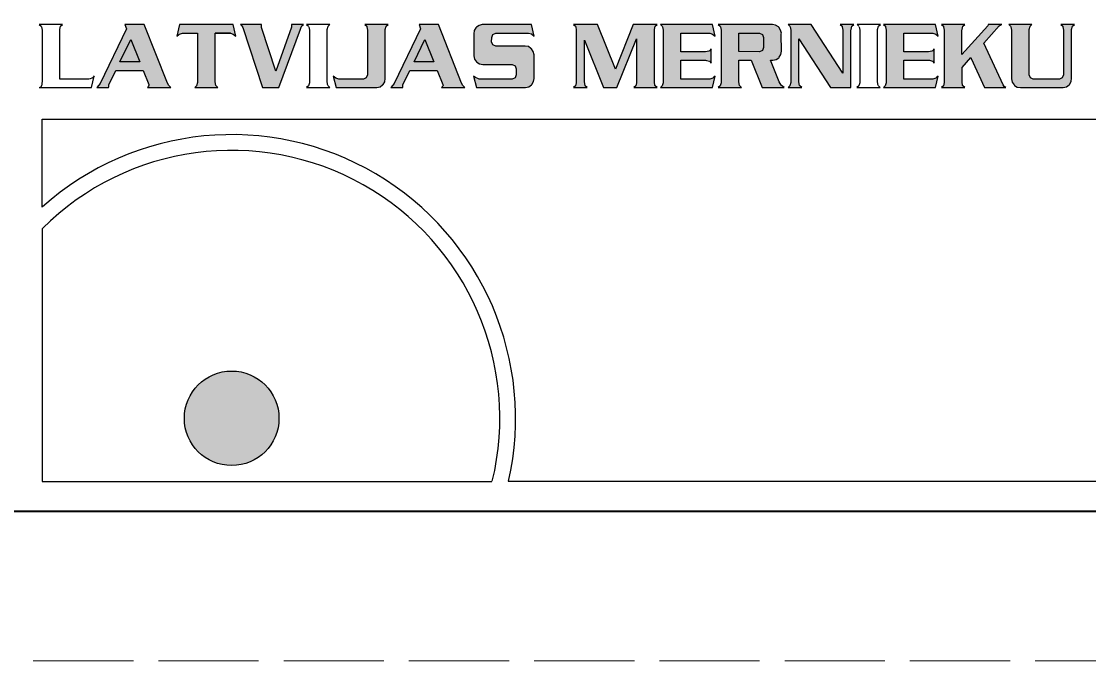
# Model space of a CAD drawing. Extents: x 380758 to 381729, y 283236 to 283533.
# Drawn here: x 381325.28 to 381343.17, y 283259.65 to 283270.37 of the extents above; entities that cross this region are included whole.
import ezdxf

# ---------------------------------------------------------------- set-up
doc = ezdxf.new("R2010")
doc.units = 0
doc.header["$LTSCALE"] = 0.28
doc.linetypes.add('LONG_DASHED', pattern=[7.5, 6, -1.5])
doc.layers.add('63', color=7, linetype='Continuous', lineweight=13)

msp = doc.modelspace()

# ---------------------------------------------------------------- hatches: boundary and pattern name
at = {"layer": '63'}
for points in [[(381327.34, 283270.318), (381327.015, 283270.319), (381327.043, 283270.246), (381326.6, 283269.332), (381326.578, 283269.302), (381326.542, 283269.26), (381326.742, 283269.261), (381326.744, 283269.282), (381326.745, 283269.309), (381326.861, 283269.549), (381327.321, 283269.548), (381327.415, 283269.312), (381327.417, 283269.3), (381327.413, 283269.283), (381327.392, 283269.261), (381327.782, 283269.26), (381327.751, 283269.295), (381327.729, 283269.333)], [(381328.231, 283270.174), (381328.231, 283269.357), (381328.231, 283269.344), (381328.217, 283269.289), (381328.186, 283269.261), (381328.575, 283269.261), (381328.543, 283269.289), (381328.539, 283269.299), (381328.53, 283269.357), (381328.529, 283270.174), (381328.783, 283270.174), (381328.529, 283270.174), (381328.783, 283270.174), (381328.83, 283270.16), (381328.874, 283270.126), (381328.828, 283270.319), (381327.932, 283270.32), (381327.886, 283270.126), (381327.917, 283270.152), (381327.928, 283270.159), (381327.979, 283270.174)], [(381329.319, 283269.261), (381329.595, 283269.262), (381329.956, 283270.244), (381329.969, 283270.273), (381329.981, 283270.296), (381330.008, 283270.319), (381329.81, 283270.319), (381329.81, 283270.273), (381329.548, 283269.535), (381329.307, 283270.27), (381329.307, 283270.319), (381328.952, 283270.319), (381328.975, 283270.3), (381328.991, 283270.27)], [(381331.24, 283269.26), (381331.293, 283269.273), (381331.336, 283269.306), (381331.342, 283269.311), (381331.371, 283269.36), (381331.38, 283269.416), (381331.38, 283270.223), (381331.381, 283270.237), (381331.395, 283270.291), (381331.426, 283270.319), (381331.035, 283270.319), (381331.069, 283270.29), (381331.073, 283270.281), (381331.081, 283270.222), (381331.081, 283269.477), (381331.062, 283269.425), (381331.062, 283269.425), (381331.013, 283269.404), (381330.6, 283269.404), (381330.552, 283269.419), (381330.507, 283269.453), (381330.554, 283269.26), (381331.232, 283269.26)], [(381332.27, 283270.32), (381331.946, 283270.32), (381331.973, 283270.246), (381331.531, 283269.332), (381331.508, 283269.303), (381331.472, 283269.26), (381331.673, 283269.26), (381331.674, 283269.282), (381331.677, 283269.309), (381331.791, 283269.548), (381332.251, 283269.548), (381332.346, 283269.312), (381332.348, 283269.3), (381332.343, 283269.283), (381332.323, 283269.26), (381332.712, 283269.26), (381332.682, 283269.295), (381332.659, 283269.333)], [(381333.556, 283269.626), (381333.577, 283269.574), (381333.575, 283269.478), (381333.575, 283269.478), (381333.556, 283269.426), (381333.507, 283269.405), (381332.955, 283269.405), (381332.945, 283269.406), (381332.893, 283269.428), (381332.862, 283269.453), (381332.908, 283269.261), (381333.725, 283269.261), (381333.733, 283269.262), (381333.786, 283269.273), (381333.83, 283269.307), (381333.836, 283269.313), (381333.864, 283269.361), (381333.874, 283269.416), (381333.874, 283269.801), (381333.874, 283269.811), (381333.861, 283269.866), (381333.83, 283269.912), (381333.823, 283269.919), (381333.779, 283269.949), (381333.725, 283269.959), (381333.231, 283269.958), (381333.183, 283269.979), (381333.163, 283270.03), (381333.164, 283270.103), (381333.183, 283270.153), (381333.231, 283270.174), (381333.783, 283270.174), (381333.831, 283270.161), (381333.876, 283270.126), (381333.83, 283270.319), (381333.014, 283270.319), (381333.006, 283270.319), (381332.952, 283270.305), (381332.908, 283270.273), (381332.901, 283270.264), (381332.873, 283270.217), (381332.865, 283270.161), (381332.864, 283269.803), (381332.863, 283269.794), (381332.876, 283269.738), (381332.907, 283269.692), (381332.914, 283269.685), (381332.96, 283269.657), (381333.015, 283269.646), (381333.507, 283269.646)], [(381335.938, 283270.319), (381335.538, 283270.319), (381335.24, 283269.572), (381334.94, 283270.319), (381334.537, 283270.319), (381334.569, 283270.29), (381334.573, 283270.281), (381334.582, 283270.222), (381334.582, 283269.357), (381334.582, 283269.343), (381334.569, 283269.289), (381334.537, 283269.261), (381334.766, 283269.261), (381334.734, 283269.29), (381334.73, 283269.299), (381334.72, 283269.357), (381334.72, 283270.057), (381335.039, 283269.261), (381335.263, 283269.261), (381335.593, 283270.082), (381335.594, 283269.357), (381335.593, 283269.343), (381335.58, 283269.289), (381335.547, 283269.261), (381335.938, 283269.261), (381335.905, 283269.29), (381335.902, 283269.299), (381335.893, 283269.357), (381335.892, 283270.223), (381335.893, 283270.236), (381335.905, 283270.291)], [(381336.038, 283270.223), (381336.038, 283269.357), (381336.038, 283269.343), (381336.025, 283269.289), (381335.992, 283269.261), (381336.864, 283269.261), (381336.911, 283269.453), (381336.884, 283269.429), (381336.87, 283269.42), (381336.82, 283269.405), (381336.337, 283269.405), (381336.337, 283269.719), (381336.751, 283269.719), (381336.765, 283269.718), (381336.816, 283269.705), (381336.842, 283269.67), (381336.842, 283269.911), (381336.816, 283269.877), (381336.807, 283269.872), (381336.751, 283269.862), (381336.337, 283269.863), (381336.338, 283270.174), (381336.819, 283270.174), (381336.869, 283270.16), (381336.912, 283270.126), (381336.865, 283270.319), (381335.992, 283270.32), (381336.025, 283270.29), (381336.029, 283270.281)], [(381337.009, 283270.222), (381337.01, 283269.357), (381337.01, 283269.343), (381336.996, 283269.289), (381336.964, 283269.261), (381337.355, 283269.261), (381337.322, 283269.29), (381337.318, 283269.299), (381337.309, 283269.357), (381337.309, 283269.719), (381337.515, 283269.719), (381337.698, 283269.261), (381338.07, 283269.261), (381338.068, 283269.261), (381338.024, 283269.296), (381338.019, 283269.301), (381337.985, 283269.357), (381337.84, 283269.719), (381337.871, 283269.719), (381337.88, 283269.719), (381337.931, 283269.731), (381337.976, 283269.763), (381337.982, 283269.769), (381338.01, 283269.816), (381338.021, 283269.873), (381338.02, 283270.16), (381338.021, 283270.172), (381338.006, 283270.226), (381337.976, 283270.274), (381337.971, 283270.279), (381337.924, 283270.309), (381337.871, 283270.319), (381336.964, 283270.319), (381336.996, 283270.29), (381337.001, 283270.282)], [(381338.523, 283270.319), (381338.133, 283270.319), (381338.165, 283270.291), (381338.169, 283270.281), (381338.178, 283270.222), (381338.178, 283269.357), (381338.178, 283269.344), (381338.165, 283269.289), (381338.133, 283269.262), (381338.362, 283269.261), (381338.33, 283269.289), (381338.326, 283269.299), (381338.316, 283269.357), (381338.316, 283270.078), (381338.845, 283269.261), (381339.188, 283269.262), (381339.188, 283270.222), (381339.189, 283270.236), (381339.202, 283270.291), (381339.235, 283270.319), (381339.006, 283270.319), (381339.038, 283270.29), (381339.041, 283270.282), (381339.051, 283270.222), (381339.051, 283269.502)], [(381339.777, 283270.222), (381339.777, 283269.357), (381339.776, 283269.343), (381339.764, 283269.289), (381339.732, 283269.261), (381340.604, 283269.261), (381340.65, 283269.453), (381340.623, 283269.429), (381340.61, 283269.42), (381340.559, 283269.405), (381340.077, 283269.405), (381340.077, 283269.72), (381340.49, 283269.72), (381340.504, 283269.719), (381340.555, 283269.704), (381340.582, 283269.67), (381340.582, 283269.911), (381340.555, 283269.877), (381340.545, 283269.872), (381340.49, 283269.863), (381340.077, 283269.863), (381340.077, 283270.174), (381340.558, 283270.175), (381340.609, 283270.16), (381340.651, 283270.126), (381340.604, 283270.32), (381339.732, 283270.319), (381339.765, 283270.29), (381339.769, 283270.281)], [(381341.429, 283269.262), (381341.783, 283269.26), (381341.759, 283269.282), (381341.741, 283269.307), (381341.416, 283270.009), (381341.67, 283270.296), (381341.69, 283270.311), (381341.715, 283270.319), (381341.489, 283270.319), (381341.482, 283270.297), (381341.049, 283269.815), (381341.049, 283270.223), (381341.05, 283270.237), (381341.062, 283270.291), (381341.095, 283270.32), (381340.705, 283270.318), (381340.737, 283270.29), (381340.741, 283270.281), (381340.75, 283270.222), (381340.75, 283269.358), (381340.75, 283269.344), (381340.737, 283269.288), (381340.705, 283269.261), (381341.095, 283269.261), (381341.062, 283269.29), (381341.058, 283269.299), (381341.05, 283269.357), (381341.05, 283269.597), (381341.197, 283269.764), (381341.202, 283269.752)], [(381342.223, 283270.319), (381341.832, 283270.319), (381341.864, 283270.29), (381341.868, 283270.281), (381341.877, 283270.222), (381341.877, 283269.416), (381341.878, 283269.408), (381341.89, 283269.354), (381341.923, 283269.307), (381341.929, 283269.299), (381341.975, 283269.27), (381342.028, 283269.261), (381342.739, 283269.261), (381342.748, 283269.261), (381342.799, 283269.273), (381342.845, 283269.307), (381342.85, 283269.313), (381342.879, 283269.361), (381342.888, 283269.417), (381342.888, 283270.223), (381342.888, 283270.237), (381342.901, 283270.291), (381342.935, 283270.319), (381342.704, 283270.319), (381342.738, 283270.291), (381342.742, 283270.281), (381342.751, 283270.222), (381342.751, 283269.478), (381342.751, 283269.478), (381342.731, 283269.427), (381342.682, 283269.405), (381342.245, 283269.405), (381342.197, 283269.427), (381342.176, 283269.478), (381342.178, 283270.224), (381342.178, 283270.236), (381342.19, 283270.291)], [(381327.113, 283270.07), (381327.264, 283269.693), (381326.932, 283269.693)], [(381331.863, 283269.694), (381332.044, 283270.07), (381332.195, 283269.693)], [(381337.653, 283270.174), (381337.702, 283270.154), (381337.722, 283270.104), (381337.723, 283269.934), (381337.702, 283269.883), (381337.654, 283269.863), (381337.309, 283269.864), (381337.309, 283270.174)], [(381329.5979, 283263.7121, 1), (381328.0113, 283263.7121, 1)]]:
    msp.add_hatch(color=256, dxfattribs=at).paths.add_polyline_path(points)

# ---------------------------------------------------------------- linework, layer by layer
at = {"layer": '63', "lineweight": 25}
msp.add_line((381326.406, 283269.405), (381325.924, 283269.405), dxfattribs=at)
at = {"layer": '63', "linetype": 'LONG_DASHED'}
msp.add_lwpolyline([(381352.477, 283469.645), (380758.477, 283469.645), (380758.477, 283259.645), (381352.477, 283259.645)], dxfattribs=at)
at = {"layer": '63'}
msp.add_lwpolyline([(381349.977, 283262.145), (380768.477, 283262.145), (380768.477, 283467.145)], dxfattribs=at)
at = {"layer": '63', "lineweight": 35}
msp.add_lwpolyline([(381349.977, 283299.647), (381349.977, 283262.146), (381257.477, 283262.146)], dxfattribs=at)
at = {"layer": '63', "lineweight": 25}
for points in [[(381325.924, 283269.405), (381325.924, 283270.223), (381325.925, 283270.236), (381325.937, 283270.291), (381325.97, 283270.319), (381325.58, 283270.319), (381325.613, 283270.29), (381325.616, 283270.282), (381325.625, 283270.222), (381325.625, 283269.357)], [(381330.453, 283270.319), (381330.062, 283270.319), (381330.095, 283270.29)], [(381330.099, 283270.281), (381330.109, 283270.222), (381330.108, 283269.357)], [(381330.417, 283269.299), (381330.407, 283269.357), (381330.407, 283270.224), (381330.408, 283270.236), (381330.42, 283270.291), (381330.453, 283270.319)], [(381339.681, 283270.319), (381339.29, 283270.319), (381339.322, 283270.29)], [(381339.325, 283270.281), (381339.335, 283270.222), (381339.335, 283269.357)], [(381339.643, 283269.299), (381339.634, 283269.357), (381339.634, 283270.223), (381339.635, 283270.236), (381339.647, 283270.291), (381339.681, 283270.319)], [(381325.579, 283269.261), (381326.452, 283269.261), (381326.499, 283269.453)], [(381330.108, 283269.357), (381330.108, 283269.343), (381330.095, 283269.289), (381330.062, 283269.261), (381330.453, 283269.261), (381330.42, 283269.29)], [(381339.335, 283269.357), (381339.334, 283269.343), (381339.322, 283269.29), (381339.289, 283269.261), (381339.68, 283269.261), (381339.647, 283269.29)], [(381325.626, 283267.256), (381325.625, 283268.734), (381349.426, 283268.733), (381349.425, 283262.651), (381333.439, 283262.651)], [(381325.625, 283266.894), (381325.625, 283262.651), (381333.166, 283262.651)]]:
    msp.add_lwpolyline(points, dxfattribs=at)
for points in [[(381327.34, 283270.318), (381327.015, 283270.319), (381327.043, 283270.246), (381326.6, 283269.332), (381326.578, 283269.302), (381326.542, 283269.26), (381326.742, 283269.261), (381326.744, 283269.282), (381326.745, 283269.309), (381326.861, 283269.549), (381327.321, 283269.548), (381327.415, 283269.312), (381327.417, 283269.3), (381327.413, 283269.283), (381327.392, 283269.261), (381327.782, 283269.26), (381327.751, 283269.295), (381327.729, 283269.333)], [(381328.231, 283270.174), (381328.231, 283269.357), (381328.231, 283269.344), (381328.217, 283269.289), (381328.186, 283269.261), (381328.575, 283269.261), (381328.543, 283269.289), (381328.539, 283269.299), (381328.53, 283269.357), (381328.529, 283270.174), (381328.783, 283270.174), (381328.529, 283270.174), (381328.783, 283270.174), (381328.83, 283270.16), (381328.874, 283270.126), (381328.828, 283270.319), (381327.932, 283270.32), (381327.886, 283270.126), (381327.917, 283270.152), (381327.928, 283270.159), (381327.979, 283270.174)], [(381329.319, 283269.261), (381329.595, 283269.262), (381329.956, 283270.244), (381329.969, 283270.273), (381329.981, 283270.296), (381330.008, 283270.319), (381329.81, 283270.319), (381329.81, 283270.273), (381329.548, 283269.535), (381329.307, 283270.27), (381329.307, 283270.319), (381328.952, 283270.319), (381328.975, 283270.3), (381328.991, 283270.27)], [(381331.24, 283269.26), (381331.293, 283269.273), (381331.336, 283269.306), (381331.342, 283269.311), (381331.371, 283269.36), (381331.38, 283269.416), (381331.38, 283270.223), (381331.381, 283270.237), (381331.395, 283270.291), (381331.426, 283270.319), (381331.035, 283270.319), (381331.069, 283270.29), (381331.073, 283270.281), (381331.081, 283270.222), (381331.081, 283269.477), (381331.062, 283269.425), (381331.062, 283269.425), (381331.013, 283269.404), (381330.6, 283269.404), (381330.552, 283269.419), (381330.507, 283269.453), (381330.554, 283269.26), (381331.232, 283269.26)], [(381332.27, 283270.32), (381331.946, 283270.32), (381331.973, 283270.246), (381331.531, 283269.332), (381331.508, 283269.303), (381331.472, 283269.26), (381331.673, 283269.26), (381331.674, 283269.282), (381331.677, 283269.309), (381331.791, 283269.548), (381332.251, 283269.548), (381332.346, 283269.312), (381332.348, 283269.3), (381332.343, 283269.283), (381332.323, 283269.26), (381332.712, 283269.26), (381332.682, 283269.295), (381332.659, 283269.333)], [(381333.556, 283269.626), (381333.577, 283269.574), (381333.575, 283269.478), (381333.575, 283269.478), (381333.556, 283269.426), (381333.507, 283269.405), (381332.955, 283269.405), (381332.945, 283269.406), (381332.893, 283269.428), (381332.862, 283269.453), (381332.908, 283269.261), (381333.725, 283269.261), (381333.733, 283269.262), (381333.786, 283269.273), (381333.83, 283269.307), (381333.836, 283269.313), (381333.864, 283269.361), (381333.874, 283269.416), (381333.874, 283269.801), (381333.874, 283269.811), (381333.861, 283269.866), (381333.83, 283269.912), (381333.823, 283269.919), (381333.779, 283269.949), (381333.725, 283269.959), (381333.231, 283269.958), (381333.183, 283269.979), (381333.163, 283270.03), (381333.164, 283270.103), (381333.183, 283270.153), (381333.231, 283270.174), (381333.783, 283270.174), (381333.831, 283270.161), (381333.876, 283270.126), (381333.83, 283270.319), (381333.014, 283270.319), (381333.006, 283270.319), (381332.952, 283270.305), (381332.908, 283270.273), (381332.901, 283270.264), (381332.873, 283270.217), (381332.865, 283270.161), (381332.864, 283269.803), (381332.863, 283269.794), (381332.876, 283269.738), (381332.907, 283269.692), (381332.914, 283269.685), (381332.96, 283269.657), (381333.015, 283269.646), (381333.507, 283269.646)], [(381335.938, 283270.319), (381335.538, 283270.319), (381335.24, 283269.572), (381334.94, 283270.319), (381334.537, 283270.319), (381334.569, 283270.29), (381334.573, 283270.281), (381334.582, 283270.222), (381334.582, 283269.357), (381334.582, 283269.343), (381334.569, 283269.289), (381334.537, 283269.261), (381334.766, 283269.261), (381334.734, 283269.29), (381334.73, 283269.299), (381334.72, 283269.357), (381334.72, 283270.057), (381335.039, 283269.261), (381335.263, 283269.261), (381335.593, 283270.082), (381335.594, 283269.357), (381335.593, 283269.343), (381335.58, 283269.289), (381335.547, 283269.261), (381335.938, 283269.261), (381335.905, 283269.29), (381335.902, 283269.299), (381335.893, 283269.357), (381335.892, 283270.223), (381335.893, 283270.236), (381335.905, 283270.291)], [(381336.038, 283270.223), (381336.038, 283269.357), (381336.038, 283269.343), (381336.025, 283269.289), (381335.992, 283269.261), (381336.864, 283269.261), (381336.911, 283269.453), (381336.884, 283269.429), (381336.87, 283269.42), (381336.82, 283269.405), (381336.337, 283269.405), (381336.337, 283269.719), (381336.751, 283269.719), (381336.765, 283269.718), (381336.816, 283269.705), (381336.842, 283269.67), (381336.842, 283269.911), (381336.816, 283269.877), (381336.807, 283269.872), (381336.751, 283269.862), (381336.337, 283269.863), (381336.338, 283270.174), (381336.819, 283270.174), (381336.869, 283270.16), (381336.912, 283270.126), (381336.865, 283270.319), (381335.992, 283270.32), (381336.025, 283270.29), (381336.029, 283270.281)], [(381337.009, 283270.222), (381337.01, 283269.357), (381337.01, 283269.343), (381336.996, 283269.289), (381336.964, 283269.261), (381337.355, 283269.261), (381337.322, 283269.29), (381337.318, 283269.299), (381337.309, 283269.357), (381337.309, 283269.719), (381337.515, 283269.719), (381337.698, 283269.261), (381338.07, 283269.261), (381338.068, 283269.261), (381338.024, 283269.296), (381338.019, 283269.301), (381337.985, 283269.357), (381337.84, 283269.719), (381337.871, 283269.719), (381337.88, 283269.719), (381337.931, 283269.731), (381337.976, 283269.763), (381337.982, 283269.769), (381338.01, 283269.816), (381338.021, 283269.873), (381338.02, 283270.16), (381338.021, 283270.172), (381338.006, 283270.226), (381337.976, 283270.274), (381337.971, 283270.279), (381337.924, 283270.309), (381337.871, 283270.319), (381336.964, 283270.319), (381336.996, 283270.29), (381337.001, 283270.282)], [(381338.523, 283270.319), (381338.133, 283270.319), (381338.165, 283270.291), (381338.169, 283270.281), (381338.178, 283270.222), (381338.178, 283269.357), (381338.178, 283269.344), (381338.165, 283269.289), (381338.133, 283269.262), (381338.362, 283269.261), (381338.33, 283269.289), (381338.326, 283269.299), (381338.316, 283269.357), (381338.316, 283270.078), (381338.845, 283269.261), (381339.188, 283269.262), (381339.188, 283270.222), (381339.189, 283270.236), (381339.202, 283270.291), (381339.235, 283270.319), (381339.006, 283270.319), (381339.038, 283270.29), (381339.041, 283270.282), (381339.051, 283270.222), (381339.051, 283269.502)], [(381339.777, 283270.222), (381339.777, 283269.357), (381339.776, 283269.343), (381339.764, 283269.289), (381339.732, 283269.261), (381340.604, 283269.261), (381340.65, 283269.453), (381340.623, 283269.429), (381340.61, 283269.42), (381340.559, 283269.405), (381340.077, 283269.405), (381340.077, 283269.72), (381340.49, 283269.72), (381340.504, 283269.719), (381340.555, 283269.704), (381340.582, 283269.67), (381340.582, 283269.911), (381340.555, 283269.877), (381340.545, 283269.872), (381340.49, 283269.863), (381340.077, 283269.863), (381340.077, 283270.174), (381340.558, 283270.175), (381340.609, 283270.16), (381340.651, 283270.126), (381340.604, 283270.32), (381339.732, 283270.319), (381339.765, 283270.29), (381339.769, 283270.281)], [(381341.429, 283269.262), (381341.783, 283269.26), (381341.759, 283269.282), (381341.741, 283269.307), (381341.416, 283270.009), (381341.67, 283270.296), (381341.69, 283270.311), (381341.715, 283270.319), (381341.489, 283270.319), (381341.482, 283270.297), (381341.049, 283269.815), (381341.049, 283270.223), (381341.05, 283270.237), (381341.062, 283270.291), (381341.095, 283270.32), (381340.705, 283270.318), (381340.737, 283270.29), (381340.741, 283270.281), (381340.75, 283270.222), (381340.75, 283269.358), (381340.75, 283269.344), (381340.737, 283269.288), (381340.705, 283269.261), (381341.095, 283269.261), (381341.062, 283269.29), (381341.058, 283269.299), (381341.05, 283269.357), (381341.05, 283269.597), (381341.197, 283269.764), (381341.202, 283269.752)], [(381342.223, 283270.319), (381341.832, 283270.319), (381341.864, 283270.29), (381341.868, 283270.281), (381341.877, 283270.222), (381341.877, 283269.416), (381341.878, 283269.408), (381341.89, 283269.354), (381341.923, 283269.307), (381341.929, 283269.299), (381341.975, 283269.27), (381342.028, 283269.261), (381342.739, 283269.261), (381342.748, 283269.261), (381342.799, 283269.273), (381342.845, 283269.307), (381342.85, 283269.313), (381342.879, 283269.361), (381342.888, 283269.417), (381342.888, 283270.223), (381342.888, 283270.237), (381342.901, 283270.291), (381342.935, 283270.319), (381342.704, 283270.319), (381342.738, 283270.291), (381342.742, 283270.281), (381342.751, 283270.222), (381342.751, 283269.478), (381342.751, 283269.478), (381342.731, 283269.427), (381342.682, 283269.405), (381342.245, 283269.405), (381342.197, 283269.427), (381342.176, 283269.478), (381342.178, 283270.224), (381342.178, 283270.236), (381342.19, 283270.291)], [(381327.113, 283270.07), (381327.264, 283269.693), (381326.932, 283269.693)], [(381331.863, 283269.694), (381332.044, 283270.07), (381332.195, 283269.693)], [(381337.653, 283270.174), (381337.702, 283270.154), (381337.722, 283270.104), (381337.723, 283269.934), (381337.702, 283269.883), (381337.654, 283269.863), (381337.309, 283269.864), (381337.309, 283270.174)]]:
    msp.add_lwpolyline(points, close=True, dxfattribs=at)
msp.add_circle((381328.8046, 283263.7121), 0.7933, dxfattribs=at)
for centre, radius, start, end in [((381325.2953, 283269.3757), 0.3364, 351.93332, 357.36424), ((381326.404, 283269.5367), 0.1283, 273.84044, 321.44716), ((381325.5846, 283269.2936), 0.029, 271.4811, 316.10505), ((381325.5231, 283269.3401), 0.1059, 321.06729, 353.70902), ((381328.8046, 283263.7121), 4.76, 347.16012, 131.81002), ((381328.8046, 283263.7121), 4.4956, 346.39075, 134.90058)]:
    msp.add_arc(centre, radius, start, end, dxfattribs=at)

doc.saveas('drawing.dxf')
